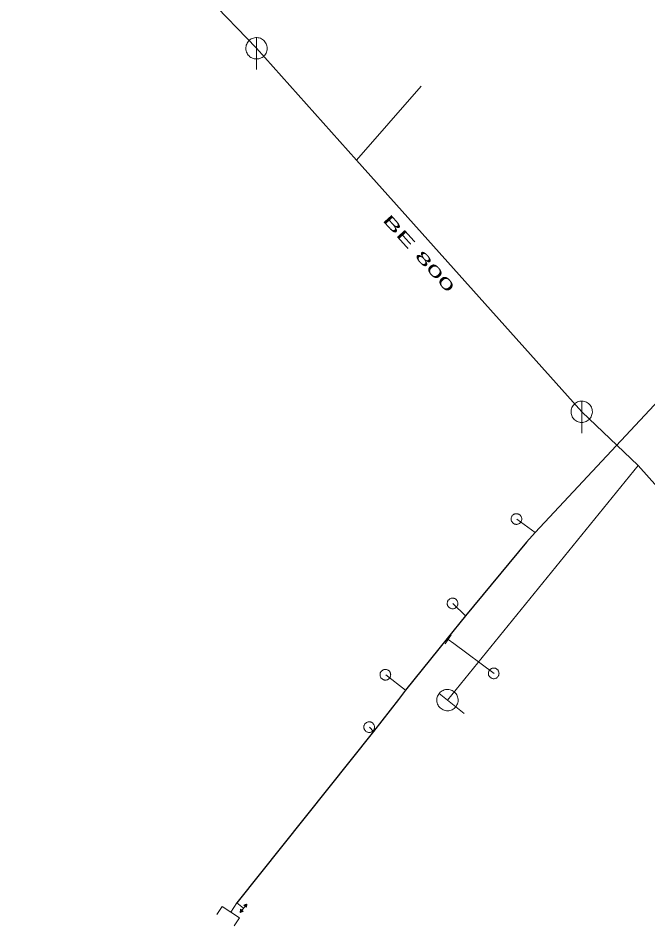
# Model space of a CAD drawing. Extents: x -807203 to -805207, y -993656 to -992505.
# Drawn here: x -805896.6 to -805837.6, y -993518.4 to -993433.3 of the extents above; entities that cross this region are included whole.
import ezdxf

# ---------------------------------------------------------------- set-up
doc = ezdxf.new("R2010")
doc.units = 0
doc.header["$LTSCALE"] = 0.4
for name, color, linetype, lineweight in [('1', 7, 'Continuous', 13), ('11', 7, 'Continuous', 13), ('13', 7, 'Continuous', 13), ('14', 7, 'Continuous', 25), ('17', 7, 'Continuous', 25), ('22', 7, 'Continuous', 13), ('23', 7, 'Continuous', 13), ('34', 7, 'Continuous', 13), ('42', 7, 'Continuous', 13)]:
    doc.layers.add(name, color=color, linetype=linetype, lineweight=lineweight)

msp = doc.modelspace()

# ---------------------------------------------------------------- linework, layer by layer
at = {"layer": '11'}
for p, q in [((-805858.799, -993439.647), (-805864.882, -993446.581)), ((-805856.34, -993497.17), (-805838.469, -993475.18))]:
    msp.add_line(p, q, dxfattribs=at)
at = {"layer": '13'}
for p, q in [((-805848.12, -993481.456), (-805849.84, -993480.214)), ((-805854.633, -993489.281), (-805855.831, -993488.112)), ((-805856.36, -993491.412), (-805856.27, -993491.475)), ((-805860.274, -993496.243), (-805862.13, -993494.794))]:
    msp.add_line(p, q, dxfattribs=at)
msp.add_lwpolyline([(-805856.27, -993491.475), (-805855.728, -993491.855), (-805851.971, -993494.66)], dxfattribs=at)
at = {"layer": '14'}
msp.add_line((-805896.59, -993412.94), (-805874.241, -993436.109), dxfattribs=at)
at = {"layer": '14', "lineweight": 13}
for p, q in [((-805863.272, -993500.095), (-805863.648, -993499.699)), ((-805876.087, -993516.164), (-805876.658, -993517.026))]:
    msp.add_line(p, q, dxfattribs=at)
at = {"layer": '14'}
for points in [[(-805874.241, -993436.109), (-805864.881, -993446.581), (-805843.754, -993470.162)], [(-805843.754, -993470.162), (-805838.469, -993475.18), (-805826.754, -993488.287), (-805799.036, -993518.404)]]:
    msp.add_lwpolyline(points, dxfattribs=at)
at = {"layer": '17'}
msp.add_lwpolyline([(-805811.384, -993445.766), (-805813.146, -993447.293), (-805816.254, -993449.989), (-805817.509, -993451.022), (-805834.715, -993467.127), (-805848.12, -993481.456), (-805848.94, -993482.359), (-805854.633, -993489.281), (-805856.36, -993491.412), (-805860.274, -993496.243), (-805860.927, -993497.096), (-805863.272, -993500.095), (-805876.087, -993516.164)], dxfattribs=at)
at = {"layer": '22'}
for p, q in [((-805874.241, -993438.109), (-805874.24, -993435.109)), ((-805843.754, -993472.162), (-805843.753, -993469.162)), ((-805854.787, -993498.431), (-805857.115, -993496.539))]:
    msp.add_line(p, q, dxfattribs=at)
for points in [[(-805873.241, -993436.109), (-805873.246, -993436), (-805873.264, -993435.892), (-805873.294, -993435.786), (-805873.334, -993435.685), (-805873.386, -993435.588), (-805873.448, -993435.498), (-805873.52, -993435.415), (-805873.6, -993435.341), (-805873.688, -993435.275), (-805873.782, -993435.22), (-805873.882, -993435.175), (-805873.987, -993435.142), (-805874.094, -993435.12), (-805874.203, -993435.11), (-805874.313, -993435.112), (-805874.421, -993435.126), (-805874.528, -993435.151), (-805874.631, -993435.188), (-805874.729, -993435.237), (-805874.821, -993435.295), (-805874.907, -993435.364), (-805874.984, -993435.441), (-805875.053, -993435.527), (-805875.112, -993435.619), (-805875.16, -993435.717), (-805875.197, -993435.82), (-805875.223, -993435.927), (-805875.237, -993436.035), (-805875.24, -993436.145), (-805875.23, -993436.254), (-805875.209, -993436.361), (-805875.175, -993436.465), (-805875.131, -993436.565), (-805875.076, -993436.66), (-805875.01, -993436.748), (-805874.936, -993436.828), (-805874.853, -993436.9), (-805874.763, -993436.962), (-805874.667, -993437.014), (-805874.565, -993437.055), (-805874.46, -993437.085), (-805874.352, -993437.103), (-805874.242, -993437.109), (-805874.133, -993437.103), (-805874.025, -993437.085), (-805873.92, -993437.056), (-805873.818, -993437.015), (-805873.721, -993436.963), (-805873.631, -993436.901), (-805873.548, -993436.83), (-805873.473, -993436.75), (-805873.408, -993436.662), (-805873.352, -993436.568), (-805873.308, -993436.468), (-805873.274, -993436.364), (-805873.252, -993436.256), (-805873.242, -993436.147)], [(-805842.754, -993470.162), (-805842.759, -993470.053), (-805842.777, -993469.945), (-805842.807, -993469.839), (-805842.847, -993469.738), (-805842.899, -993469.641), (-805842.961, -993469.551), (-805843.033, -993469.468), (-805843.113, -993469.394), (-805843.201, -993469.328), (-805843.295, -993469.273), (-805843.395, -993469.228), (-805843.5, -993469.195), (-805843.607, -993469.173), (-805843.716, -993469.163), (-805843.826, -993469.165), (-805843.934, -993469.179), (-805844.041, -993469.204), (-805844.144, -993469.241), (-805844.242, -993469.29), (-805844.334, -993469.348), (-805844.42, -993469.417), (-805844.497, -993469.494), (-805844.566, -993469.58), (-805844.625, -993469.672), (-805844.673, -993469.77), (-805844.71, -993469.873), (-805844.736, -993469.98), (-805844.75, -993470.088), (-805844.753, -993470.198), (-805844.743, -993470.307), (-805844.722, -993470.414), (-805844.688, -993470.518), (-805844.644, -993470.618), (-805844.589, -993470.713), (-805844.523, -993470.801), (-805844.449, -993470.881), (-805844.366, -993470.953), (-805844.276, -993471.015), (-805844.18, -993471.067), (-805844.078, -993471.108), (-805843.973, -993471.138), (-805843.865, -993471.156), (-805843.755, -993471.162), (-805843.646, -993471.156), (-805843.538, -993471.138), (-805843.433, -993471.109), (-805843.331, -993471.068), (-805843.234, -993471.016), (-805843.144, -993470.954), (-805843.061, -993470.883), (-805842.986, -993470.803), (-805842.921, -993470.715), (-805842.865, -993470.621), (-805842.821, -993470.521), (-805842.787, -993470.417), (-805842.765, -993470.309), (-805842.755, -993470.2)], [(-805855.708, -993496.394), (-805855.797, -993496.33), (-805855.892, -993496.276), (-805855.993, -993496.232), (-805856.097, -993496.199), (-805856.205, -993496.178), (-805856.314, -993496.17), (-805856.424, -993496.173), (-805856.532, -993496.189), (-805856.638, -993496.215), (-805856.74, -993496.254), (-805856.838, -993496.303), (-805856.93, -993496.364), (-805857.015, -993496.433), (-805857.091, -993496.511), (-805857.159, -993496.598), (-805857.216, -993496.69), (-805857.264, -993496.789), (-805857.3, -993496.892), (-805857.324, -993496.999), (-805857.337, -993497.107), (-805857.338, -993497.218), (-805857.327, -993497.326), (-805857.304, -993497.434), (-805857.269, -993497.538), (-805857.224, -993497.637), (-805857.167, -993497.73), (-805857.1, -993497.818), (-805857.025, -993497.897), (-805856.941, -993497.968), (-805856.85, -993498.029), (-805856.754, -993498.08), (-805856.652, -993498.119), (-805856.547, -993498.148), (-805856.438, -993498.165), (-805856.328, -993498.17), (-805856.219, -993498.163), (-805856.111, -993498.144), (-805856.006, -993498.113), (-805855.905, -993498.071), (-805855.809, -993498.018), (-805855.72, -993497.955), (-805855.638, -993497.883), (-805855.564, -993497.801), (-805855.5, -993497.713), (-805855.445, -993497.618), (-805855.402, -993497.518), (-805855.369, -993497.413), (-805855.348, -993497.305), (-805855.34, -993497.196), (-805855.343, -993497.087), (-805855.357, -993496.978), (-805855.385, -993496.872), (-805855.422, -993496.769), (-805855.472, -993496.672), (-805855.531, -993496.58), (-805855.601, -993496.495), (-805855.68, -993496.418)]]:
    msp.add_lwpolyline(points, close=True, dxfattribs=at)
at = {"layer": '23'}
for points in [[(-805849.593, -993480.623), (-805849.551, -993480.591), (-805849.512, -993480.555), (-805849.479, -993480.516), (-805849.449, -993480.473), (-805849.423, -993480.428), (-805849.403, -993480.379), (-805849.387, -993480.329), (-805849.377, -993480.279), (-805849.372, -993480.226), (-805849.373, -993480.174), (-805849.378, -993480.122), (-805849.391, -993480.07), (-805849.407, -993480.021), (-805849.429, -993479.974), (-805849.455, -993479.929), (-805849.488, -993479.886), (-805849.522, -993479.849), (-805849.563, -993479.813), (-805849.604, -993479.784), (-805849.649, -993479.757), (-805849.699, -993479.738), (-805849.749, -993479.722), (-805849.801, -993479.712), (-805849.852, -993479.706), (-805849.904, -993479.708), (-805849.957, -993479.714), (-805850.007, -993479.726), (-805850.057, -993479.743), (-805850.104, -993479.765), (-805850.149, -993479.791), (-805850.191, -993479.822), (-805850.23, -993479.858), (-805850.265, -993479.898), (-805850.295, -993479.94), (-805850.319, -993479.985), (-805850.34, -993480.034), (-805850.356, -993480.084), (-805850.366, -993480.136), (-805850.371, -993480.187)], [(-805849.563, -993479.813), (-805849.604, -993479.784), (-805849.649, -993479.757), (-805849.699, -993479.738), (-805849.749, -993479.722), (-805849.801, -993479.712), (-805849.852, -993479.706), (-805849.904, -993479.708), (-805849.957, -993479.714), (-805850.007, -993479.726), (-805850.057, -993479.743), (-805850.104, -993479.765), (-805850.149, -993479.791), (-805850.191, -993479.822), (-805850.23, -993479.858), (-805850.265, -993479.898), (-805850.295, -993479.94), (-805850.319, -993479.985), (-805850.34, -993480.034), (-805850.356, -993480.084), (-805850.366, -993480.136), (-805850.371, -993480.187), (-805850.37, -993480.239), (-805850.364, -993480.292), (-805850.353, -993480.342), (-805850.335, -993480.392), (-805850.313, -993480.439), (-805850.287, -993480.484), (-805850.255, -993480.525), (-805850.22, -993480.564), (-805850.18, -993480.6), (-805850.137, -993480.629), (-805850.092, -993480.655), (-805850.045, -993480.676), (-805849.994, -993480.69), (-805849.943, -993480.701), (-805849.891, -993480.706), (-805849.838, -993480.706), (-805849.786, -993480.699), (-805849.735, -993480.687)], [(-805850.371, -993480.187), (-805850.37, -993480.239), (-805850.364, -993480.292), (-805850.353, -993480.342), (-805850.335, -993480.392), (-805850.313, -993480.439), (-805850.287, -993480.484), (-805850.255, -993480.525), (-805850.22, -993480.564), (-805850.18, -993480.6), (-805850.137, -993480.629), (-805850.092, -993480.655), (-805850.045, -993480.676), (-805849.994, -993480.69), (-805849.943, -993480.701), (-805849.891, -993480.706), (-805849.838, -993480.706), (-805849.786, -993480.699), (-805849.735, -993480.687), (-805849.686, -993480.67), (-805849.639, -993480.648), (-805849.593, -993480.623), (-805849.551, -993480.591), (-805849.512, -993480.555), (-805849.479, -993480.516), (-805849.449, -993480.473), (-805849.423, -993480.428), (-805849.403, -993480.379), (-805849.387, -993480.329), (-805849.377, -993480.279), (-805849.372, -993480.226), (-805849.373, -993480.174), (-805849.378, -993480.122), (-805849.391, -993480.07), (-805849.407, -993480.021), (-805849.429, -993479.974), (-805849.455, -993479.929), (-805849.488, -993479.886), (-805849.522, -993479.849), (-805849.563, -993479.813)], [(-805849.735, -993480.687), (-805849.686, -993480.67), (-805849.639, -993480.648), (-805849.593, -993480.623)], [(-805855.501, -993488.457), (-805855.466, -993488.417), (-805855.436, -993488.373), (-805855.413, -993488.328), (-805855.392, -993488.279), (-805855.377, -993488.229), (-805855.368, -993488.177), (-805855.364, -993488.125), (-805855.365, -993488.074), (-805855.372, -993488.022), (-805855.384, -993487.971), (-805855.401, -993487.921), (-805855.424, -993487.873), (-805855.451, -993487.829), (-805855.482, -993487.788), (-805855.518, -993487.75), (-805855.559, -993487.715), (-805855.6, -993487.686), (-805855.648, -993487.66), (-805855.694, -993487.64), (-805855.745, -993487.625), (-805855.798, -993487.616), (-805855.85, -993487.612), (-805855.903, -993487.614), (-805855.954, -993487.619), (-805856.004, -993487.632), (-805856.054, -993487.65), (-805856.101, -993487.672), (-805856.145, -993487.7), (-805856.187, -993487.732), (-805856.225, -993487.767), (-805856.259, -993487.806), (-805856.289, -993487.85), (-805856.315, -993487.896), (-805856.335, -993487.944), (-805856.348, -993487.994), (-805856.358, -993488.045), (-805856.363, -993488.098), (-805856.361, -993488.151), (-805856.354, -993488.202)], [(-805855.648, -993487.66), (-805855.694, -993487.64), (-805855.745, -993487.625), (-805855.798, -993487.616), (-805855.85, -993487.612), (-805855.903, -993487.614), (-805855.954, -993487.619), (-805856.004, -993487.632), (-805856.054, -993487.65), (-805856.101, -993487.672), (-805856.145, -993487.7), (-805856.187, -993487.732), (-805856.225, -993487.767), (-805856.259, -993487.806), (-805856.289, -993487.85), (-805856.315, -993487.896), (-805856.335, -993487.944), (-805856.348, -993487.994), (-805856.358, -993488.045), (-805856.363, -993488.098), (-805856.361, -993488.151), (-805856.354, -993488.202), (-805856.343, -993488.252), (-805856.325, -993488.302), (-805856.304, -993488.349), (-805856.275, -993488.394), (-805856.243, -993488.435), (-805856.208, -993488.473), (-805856.168, -993488.507), (-805856.125, -993488.537), (-805856.079, -993488.563), (-805856.03, -993488.582), (-805855.98, -993488.598), (-805855.93, -993488.608), (-805855.876, -993488.61), (-805855.825, -993488.61), (-805855.773, -993488.603), (-805855.721, -993488.591), (-805855.672, -993488.574), (-805855.625, -993488.551)], [(-805856.354, -993488.202), (-805856.343, -993488.252), (-805856.325, -993488.302), (-805856.304, -993488.349), (-805856.275, -993488.394), (-805856.243, -993488.435), (-805856.208, -993488.473), (-805856.168, -993488.507), (-805856.125, -993488.537), (-805856.079, -993488.563), (-805856.03, -993488.582), (-805855.98, -993488.598), (-805855.93, -993488.608), (-805855.876, -993488.61), (-805855.825, -993488.61), (-805855.773, -993488.603), (-805855.721, -993488.591), (-805855.672, -993488.574), (-805855.625, -993488.551), (-805855.581, -993488.523), (-805855.539, -993488.492), (-805855.501, -993488.457), (-805855.466, -993488.417), (-805855.436, -993488.373), (-805855.413, -993488.328), (-805855.392, -993488.279), (-805855.377, -993488.229), (-805855.368, -993488.177), (-805855.364, -993488.125), (-805855.365, -993488.074), (-805855.372, -993488.022), (-805855.384, -993487.971), (-805855.401, -993487.921), (-805855.424, -993487.873), (-805855.451, -993487.829), (-805855.482, -993487.788), (-805855.518, -993487.75), (-805855.559, -993487.715), (-805855.6, -993487.686), (-805855.648, -993487.66)], [(-805855.625, -993488.551), (-805855.581, -993488.523), (-805855.539, -993488.492), (-805855.501, -993488.457)], [(-805861.8, -993495.139), (-805861.765, -993495.099), (-805861.735, -993495.055), (-805861.712, -993495.01), (-805861.691, -993494.961), (-805861.676, -993494.911), (-805861.667, -993494.859), (-805861.663, -993494.807), (-805861.664, -993494.756), (-805861.671, -993494.704), (-805861.683, -993494.653), (-805861.7, -993494.603), (-805861.723, -993494.555), (-805861.75, -993494.511), (-805861.781, -993494.47), (-805861.817, -993494.432), (-805861.858, -993494.397), (-805861.899, -993494.368), (-805861.947, -993494.342), (-805861.993, -993494.322), (-805862.044, -993494.307), (-805862.097, -993494.298), (-805862.149, -993494.294), (-805862.202, -993494.296), (-805862.253, -993494.301), (-805862.303, -993494.314), (-805862.353, -993494.332), (-805862.4, -993494.354), (-805862.444, -993494.382), (-805862.486, -993494.414), (-805862.524, -993494.449), (-805862.558, -993494.488), (-805862.588, -993494.532), (-805862.614, -993494.578), (-805862.634, -993494.626), (-805862.647, -993494.676), (-805862.657, -993494.727), (-805862.662, -993494.78), (-805862.66, -993494.833), (-805862.653, -993494.884)], [(-805861.947, -993494.342), (-805861.993, -993494.322), (-805862.044, -993494.307), (-805862.097, -993494.298), (-805862.149, -993494.294), (-805862.202, -993494.296), (-805862.253, -993494.301), (-805862.303, -993494.314), (-805862.353, -993494.332), (-805862.4, -993494.354), (-805862.444, -993494.382), (-805862.486, -993494.414), (-805862.524, -993494.449), (-805862.558, -993494.488), (-805862.588, -993494.532), (-805862.614, -993494.578), (-805862.634, -993494.626), (-805862.647, -993494.676), (-805862.657, -993494.727), (-805862.662, -993494.78), (-805862.66, -993494.833), (-805862.653, -993494.884), (-805862.642, -993494.934), (-805862.624, -993494.984), (-805862.603, -993495.031), (-805862.574, -993495.076), (-805862.542, -993495.117), (-805862.507, -993495.155), (-805862.467, -993495.189), (-805862.424, -993495.219), (-805862.378, -993495.245), (-805862.329, -993495.264), (-805862.279, -993495.28), (-805862.229, -993495.29), (-805862.175, -993495.292), (-805862.124, -993495.292), (-805862.072, -993495.285), (-805862.02, -993495.273), (-805861.971, -993495.256), (-805861.924, -993495.233)], [(-805862.653, -993494.884), (-805862.642, -993494.934), (-805862.624, -993494.984), (-805862.603, -993495.031), (-805862.574, -993495.076), (-805862.542, -993495.117), (-805862.507, -993495.155), (-805862.467, -993495.189), (-805862.424, -993495.219), (-805862.378, -993495.245), (-805862.329, -993495.264), (-805862.279, -993495.28), (-805862.229, -993495.29), (-805862.175, -993495.292), (-805862.124, -993495.292), (-805862.072, -993495.285), (-805862.02, -993495.273), (-805861.971, -993495.256), (-805861.924, -993495.233), (-805861.88, -993495.205), (-805861.838, -993495.174), (-805861.8, -993495.139), (-805861.765, -993495.099), (-805861.735, -993495.055), (-805861.712, -993495.01), (-805861.691, -993494.961), (-805861.676, -993494.911), (-805861.667, -993494.859), (-805861.663, -993494.807), (-805861.664, -993494.756), (-805861.671, -993494.704), (-805861.683, -993494.653), (-805861.7, -993494.603), (-805861.723, -993494.555), (-805861.75, -993494.511), (-805861.781, -993494.47), (-805861.817, -993494.432), (-805861.858, -993494.397), (-805861.899, -993494.368), (-805861.947, -993494.342)], [(-805851.599, -993494.959), (-805851.569, -993494.915), (-805851.546, -993494.868), (-805851.528, -993494.819), (-805851.514, -993494.769), (-805851.506, -993494.717), (-805851.504, -993494.664), (-805851.506, -993494.612), (-805851.514, -993494.561), (-805851.527, -993494.511), (-805851.546, -993494.462), (-805851.569, -993494.414), (-805851.598, -993494.37), (-805851.631, -993494.33), (-805851.667, -993494.294), (-805851.707, -993494.26), (-805851.753, -993494.231), (-805851.798, -993494.208), (-805851.848, -993494.188), (-805851.897, -993494.175), (-805851.949, -993494.166), (-805852.003, -993494.164), (-805852.055, -993494.167), (-805852.107, -993494.175), (-805852.157, -993494.188), (-805852.205, -993494.207), (-805852.252, -993494.231), (-805852.296, -993494.259), (-805852.336, -993494.292), (-805852.373, -993494.33), (-805852.407, -993494.369), (-805852.435, -993494.413), (-805852.459, -993494.46), (-805852.479, -993494.509), (-805852.492, -993494.559), (-805852.499, -993494.61), (-805852.502, -993494.663), (-805852.5, -993494.715), (-805852.492, -993494.768), (-805852.478, -993494.818)], [(-805851.848, -993494.188), (-805851.897, -993494.175), (-805851.949, -993494.166), (-805852.003, -993494.164), (-805852.055, -993494.167), (-805852.107, -993494.175), (-805852.157, -993494.188), (-805852.205, -993494.207), (-805852.252, -993494.231), (-805852.296, -993494.259), (-805852.336, -993494.292), (-805852.373, -993494.33), (-805852.407, -993494.369), (-805852.435, -993494.413), (-805852.459, -993494.46), (-805852.479, -993494.509), (-805852.492, -993494.559), (-805852.499, -993494.61), (-805852.502, -993494.663), (-805852.5, -993494.715), (-805852.492, -993494.768), (-805852.478, -993494.818), (-805852.46, -993494.866), (-805852.436, -993494.913), (-805852.409, -993494.957), (-805852.374, -993494.998), (-805852.337, -993495.034), (-805852.297, -993495.067), (-805852.253, -993495.095), (-805852.207, -993495.12), (-805852.158, -993495.139), (-805852.107, -993495.152), (-805852.055, -993495.161), (-805852.004, -993495.164), (-805851.951, -993495.16), (-805851.9, -993495.153), (-805851.85, -993495.14), (-805851.8, -993495.121), (-805851.753, -993495.097), (-805851.709, -993495.069)], [(-805852.478, -993494.818), (-805852.46, -993494.866), (-805852.436, -993494.913), (-805852.409, -993494.957), (-805852.374, -993494.998), (-805852.337, -993495.034), (-805852.297, -993495.067), (-805852.253, -993495.095), (-805852.207, -993495.12), (-805852.158, -993495.139), (-805852.107, -993495.152), (-805852.055, -993495.161), (-805852.004, -993495.164), (-805851.951, -993495.16), (-805851.9, -993495.153), (-805851.85, -993495.14), (-805851.8, -993495.121), (-805851.753, -993495.097), (-805851.709, -993495.069), (-805851.669, -993495.035), (-805851.632, -993494.999), (-805851.599, -993494.959), (-805851.569, -993494.915), (-805851.546, -993494.868), (-805851.528, -993494.819), (-805851.514, -993494.769), (-805851.506, -993494.717), (-805851.504, -993494.664), (-805851.506, -993494.612), (-805851.514, -993494.561), (-805851.527, -993494.511), (-805851.546, -993494.462), (-805851.569, -993494.414), (-805851.598, -993494.37), (-805851.631, -993494.33), (-805851.667, -993494.294), (-805851.707, -993494.26), (-805851.753, -993494.231), (-805851.798, -993494.208), (-805851.848, -993494.188)], [(-805861.924, -993495.233), (-805861.88, -993495.205), (-805861.838, -993495.174), (-805861.8, -993495.139)], [(-805851.709, -993495.069), (-805851.669, -993495.035), (-805851.632, -993494.999), (-805851.599, -993494.959)], [(-805863.318, -993500.044), (-805863.283, -993500.004), (-805863.253, -993499.96), (-805863.23, -993499.915), (-805863.209, -993499.866), (-805863.194, -993499.816), (-805863.185, -993499.764), (-805863.181, -993499.712), (-805863.182, -993499.661), (-805863.189, -993499.609), (-805863.201, -993499.558), (-805863.218, -993499.508), (-805863.241, -993499.46), (-805863.268, -993499.416), (-805863.299, -993499.375), (-805863.335, -993499.337), (-805863.376, -993499.302), (-805863.417, -993499.273), (-805863.465, -993499.247), (-805863.511, -993499.227), (-805863.562, -993499.212), (-805863.615, -993499.203), (-805863.667, -993499.199), (-805863.72, -993499.201), (-805863.771, -993499.206), (-805863.821, -993499.219), (-805863.871, -993499.237), (-805863.918, -993499.259), (-805863.962, -993499.287), (-805864.004, -993499.319), (-805864.042, -993499.354), (-805864.076, -993499.393), (-805864.106, -993499.437), (-805864.132, -993499.483), (-805864.152, -993499.531), (-805864.165, -993499.581), (-805864.175, -993499.632), (-805864.18, -993499.685), (-805864.178, -993499.738), (-805864.171, -993499.789)], [(-805863.465, -993499.247), (-805863.511, -993499.227), (-805863.562, -993499.212), (-805863.615, -993499.203), (-805863.667, -993499.199), (-805863.72, -993499.201), (-805863.771, -993499.206), (-805863.821, -993499.219), (-805863.871, -993499.237), (-805863.918, -993499.259), (-805863.962, -993499.287), (-805864.004, -993499.319), (-805864.042, -993499.354), (-805864.076, -993499.393), (-805864.106, -993499.437), (-805864.132, -993499.483), (-805864.152, -993499.531), (-805864.165, -993499.581), (-805864.175, -993499.632), (-805864.18, -993499.685), (-805864.178, -993499.738), (-805864.171, -993499.789), (-805864.16, -993499.839), (-805864.142, -993499.889), (-805864.121, -993499.936), (-805864.092, -993499.981), (-805864.06, -993500.022), (-805864.025, -993500.06), (-805863.985, -993500.094), (-805863.942, -993500.124), (-805863.896, -993500.15), (-805863.847, -993500.169), (-805863.797, -993500.185), (-805863.747, -993500.195), (-805863.693, -993500.197), (-805863.642, -993500.197), (-805863.59, -993500.19), (-805863.538, -993500.178), (-805863.489, -993500.161), (-805863.442, -993500.138)], [(-805864.171, -993499.789), (-805864.16, -993499.839), (-805864.142, -993499.889), (-805864.121, -993499.936), (-805864.092, -993499.981), (-805864.06, -993500.022), (-805864.025, -993500.06), (-805863.985, -993500.094), (-805863.942, -993500.124), (-805863.896, -993500.15), (-805863.847, -993500.169), (-805863.797, -993500.185), (-805863.747, -993500.195), (-805863.693, -993500.197), (-805863.642, -993500.197), (-805863.59, -993500.19), (-805863.538, -993500.178), (-805863.489, -993500.161), (-805863.442, -993500.138), (-805863.398, -993500.11), (-805863.356, -993500.079), (-805863.318, -993500.044), (-805863.283, -993500.004), (-805863.253, -993499.96), (-805863.23, -993499.915), (-805863.209, -993499.866), (-805863.194, -993499.816), (-805863.185, -993499.764), (-805863.181, -993499.712), (-805863.182, -993499.661), (-805863.189, -993499.609), (-805863.201, -993499.558), (-805863.218, -993499.508), (-805863.241, -993499.46), (-805863.268, -993499.416), (-805863.299, -993499.375), (-805863.335, -993499.337), (-805863.376, -993499.302), (-805863.417, -993499.273), (-805863.465, -993499.247)], [(-805863.442, -993500.138), (-805863.398, -993500.11), (-805863.356, -993500.079), (-805863.318, -993500.044)]]:
    msp.add_lwpolyline(points, dxfattribs=at)
at = {"layer": '34'}
for p, q in [((-805855.983, -993491.065), (-805856.557, -993491.884)), ((-805875.461, -993516.663), (-805876.086, -993516.164)), ((-805875.436, -993516.362), (-805875.151, -993516.275)), ((-805875.177, -993516.543), (-805875.409, -993516.354)), ((-805875.172, -993516.513), (-805875.38, -993516.343)), ((-805875.173, -993516.481), (-805875.349, -993516.337)), ((-805875.169, -993516.453), (-805875.322, -993516.328)), ((-805875.167, -993516.425), (-805875.296, -993516.32)), ((-805875.162, -993516.393), (-805875.266, -993516.309)), ((-805875.16, -993516.365), (-805875.239, -993516.301)), ((-805875.16, -993516.335), (-805875.208, -993516.295)), ((-805875.153, -993516.303), (-805875.178, -993516.283)), ((-805875.743, -993517.042), (-805875.768, -993517.022)), ((-805875.683, -993517.022), (-805875.764, -993516.959)), ((-805875.713, -993517.029), (-805875.763, -993516.991)), ((-805875.657, -993517.014), (-805875.762, -993516.931)), ((-805875.627, -993517.002), (-805875.758, -993516.9)), ((-805875.601, -993516.994), (-805875.756, -993516.872)), ((-805875.543, -993516.977), (-805875.754, -993516.812)), ((-805875.573, -993516.983), (-805875.753, -993516.844)), ((-805875.514, -993516.965), (-805875.75, -993516.781))]:
    msp.add_line(p, q, dxfattribs=at)
for points in [[(-805875.748, -993516.753), (-805875.77, -993517.05), (-805875.151, -993516.275)], [(-805875.151, -993516.275), (-805875.18, -993516.572), (-805875.436, -993516.362)], [(-805875.77, -993517.05), (-805875.487, -993516.957), (-805875.748, -993516.753)]]:
    msp.add_lwpolyline(points, dxfattribs=at)
at = {"layer": '42'}
msp.add_lwpolyline([(-805876.35, -993518.31), (-805875.852, -993517.559), (-805877.462, -993516.492), (-805877.96, -993517.243)], dxfattribs=at)

# ---------------------------------------------------------------- texts
at = {"layer": '1', "width": 2.1}
msp.add_text('BE 800', height=1, rotation=312, dxfattribs=at).set_placement((-805862.486, -993452.232))

doc.saveas('drawing.dxf')
